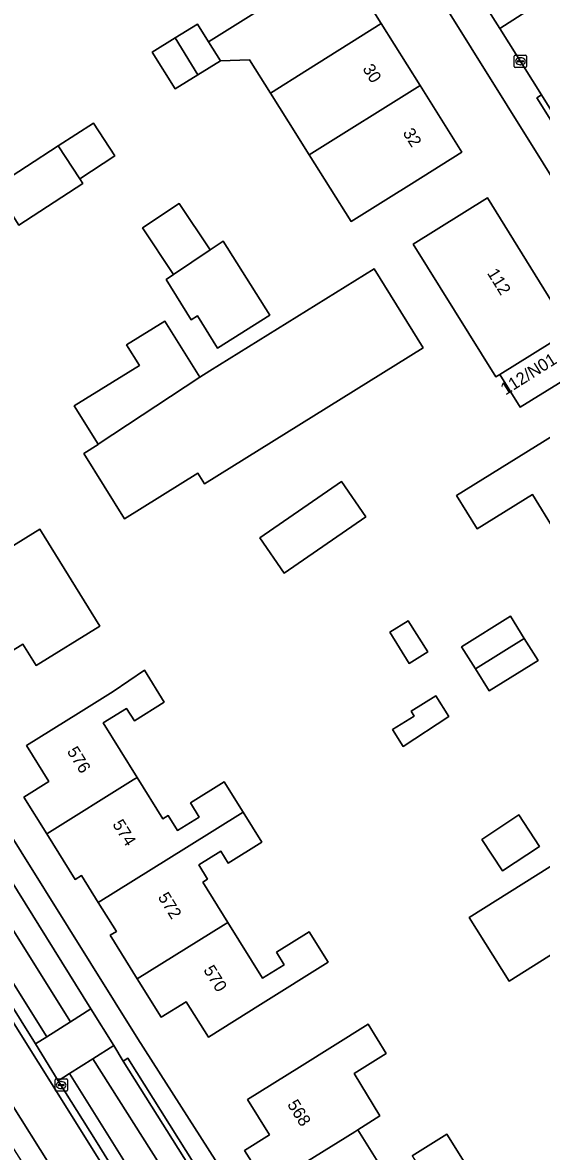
# Model space of a CAD drawing. Extents: x 159352 to 160617, y 385888 to 387323.
# Drawn here: x 159633.7 to 159676, y 385936.8 to 386029 of the extents above; entities that cross this region are included whole.
import ezdxf

# ---------------------------------------------------------------- set-up
doc = ezdxf.new("R2010")
doc.units = 0
for name, color, linetype in [('IMGEO_Erf', 7, 'Continuous'), ('IMGEO_Fietspad_gesloten', 7, 'Continuous'), ('IMGEO_Kolk', 7, 'Continuous'), ('IMGEO_Pand', 7, 'Continuous'), ('IMGEO_Pand_nummerreeks', 7, 'Continuous'), ('IMGEO_Parkeervlak_open', 7, 'Continuous'), ('IMGEO_Rijbaan_lokaal_gesloten', 7, 'Continuous'), ('IMGEO_Rijbaan_lokaal_open', 7, 'Continuous'), ('IMGEO_Rijbaan_regionaal_gesloten', 7, 'Continuous'), ('IMGEO_Verkeerseiland_open', 7, 'Continuous'), ('IMGEO_Voetpad_open', 7, 'Continuous')]:
    doc.layers.add(name, color=color, linetype=linetype)

msp = doc.modelspace()

# ---------------------------------------------------------------- linework, layer by layer
at = {"layer": 'IMGEO_Erf'}
for points in [[(159554.162, 386088.263), (159585.478, 386038.285), (159618.566, 385984.984), (159617.942, 385984.608), (159619.588, 385981.954), (159622.47, 385977.308), (159627.126, 385969.959), (159627.843, 385970.4), (159643.051, 385946.005), (159667.875, 385907.187)], [(159657.055, 386018.155), (159655.352, 386020.863), (159653.88, 386023.203), (159652.165, 386025.931), (159652.161, 386025.928), (159649.796, 386025.831), (159647.968, 386024.7), (159646.105, 386023.548), (159644.243, 386026.558), (159646.106, 386027.71), (159647.934, 386028.841), (159648.826, 386027.399), (159653.609, 386030.374), (159650.359, 386035.544), (159649.294, 386037.237), (159641.179, 386032.132), (159640.082, 386033.894), (159625.017, 386059.01)], [(159726.677, 385934.766), (159683.777, 386003.638), (159684.463, 386004.075), (159676.127, 386017.48), (159664.396, 386036.344)], [(159659.625, 386034.156), (159662.923, 386028.89), (159666.088, 386023.836), (159669.504, 386018.382), (159665.398, 386015.805), (159663.512, 386014.62), (159660.476, 386012.714), (159657.055, 386018.155)], [(159677.032, 385987.574), (159675.262, 385990.432), (159670.756, 385987.642), (159669.077, 385990.354), (159683.311, 385999.215)], [(159653.608, 385933.98), (159651.777, 385936.915), (159653.802, 385938.18), (159652, 385941.066), (159656.241, 385943.716), (159661.845, 385947.216), (159663.335, 385944.819), (159660.725, 385943.197), (159662.804, 385939.734), (159661.016, 385938.583), (159663.178, 385935.104)], [(159665.44, 385936.479), (159668.282, 385938.246), (159669.697, 385935.97)]]:
    msp.add_lwpolyline(points, dxfattribs=at)
for points in [[(159638.321, 386016.205), (159638.569, 386015.823), (159633.361, 386012.44), (159631.378, 386015.518), (159636.574, 386018.893), (159639.452, 386020.763), (159641.199, 386018.075)], [(159646.432, 386014.192), (159648.967, 386010.402), (159650.036, 386011.117), (159653.832, 386005.08), (159649.57, 386002.4), (159647.921, 386005.022), (159647.426, 386004.711), (159645.363, 386007.992), (159645.981, 386008.405), (159643.446, 386012.196)], [(159665.523, 386010.882), (159671.584, 386014.653), (159678.317, 386003.795), (159677.918, 386003.547), (159679.586, 386000.875), (159674.257, 385997.571), (159672.593, 386000.246), (159672.266, 386000.043)], [(159662.345, 386008.875), (159666.356, 386002.415), (159648.5, 385991.325), (159647.963, 385992.19), (159641.975, 385988.471), (159638.664, 385993.802), (159639.839, 385994.531), (159639.82, 385994.562), (159637.881, 385997.684), (159643.189, 386000.981), (159642.149, 386002.656), (159645.275, 386004.597), (159648.109, 386000.034), (159648.941, 386000.551)], [(159659.674, 385991.493), (159661.661, 385988.613), (159655.007, 385984.019), (159653.019, 385986.898)], [(159635.068, 385987.613), (159639.963, 385979.706), (159634.76, 385976.486), (159633.682, 385978.23), (159626.128, 385973.555), (159622.313, 385979.718)], [(159665.133, 385980.139), (159666.717, 385977.606), (159665.209, 385976.663), (159663.625, 385979.196)], [(159673.464, 385980.511), (159674.592, 385978.705), (159675.721, 385976.899), (159671.74, 385974.411), (159670.611, 385976.216), (159669.482, 385978.022)], [(159650.116, 385966.995), (159651.656, 385964.524), (159653.191, 385962.06), (159650.441, 385960.347), (159649.825, 385961.336), (159648.028, 385960.216), (159648.759, 385959.042), (159648.358, 385958.792), (159650.397, 385955.519), (159653.235, 385950.964), (159655.011, 385952.071), (159654.378, 385953.087), (159657.053, 385954.753), (159658.602, 385952.267), (159653.063, 385948.808), (159648.82, 385946.162), (159647.02, 385949.049), (159644.977, 385947.775), (159643.016, 385950.918), (159640.8, 385954.471), (159641.309, 385954.789), (159639.832, 385957.157), (159638.462, 385959.353), (159637.953, 385959.035), (159635.629, 385962.761), (159633.766, 385965.747), (159635.812, 385967.023), (159633.984, 385969.955), (159638.227, 385972.602), (159641.049, 385974.362), (159643.609, 385976.096), (159645.224, 385973.504), (159642.779, 385971.98), (159642.149, 385972.992), (159640.233, 385971.798), (159643.001, 385967.354), (159645.104, 385963.979), (159645.528, 385964.244), (159646.294, 385963.014), (159648.067, 385964.119), (159647.35, 385965.271)], [(159668.439, 385972.313), (159664.704, 385969.885), (159663.848, 385971.253), (159665.62, 385972.361), (159665.372, 385972.758), (159667.377, 385974.012)], [(159674.15, 385964.29), (159675.848, 385961.717), (159672.823, 385959.72), (159671.124, 385962.292)], [(159677.848, 385960.799), (159681.084, 385955.605), (159673.355, 385950.733), (159670.092, 385955.91)]]:
    msp.add_lwpolyline(points, close=True, dxfattribs=at)
at = {"layer": 'IMGEO_Fietspad_gesloten'}
for points in [[(159549.298, 386084.317), (159635.649, 385946.19), (159637.558, 385947.4), (159553.037, 386082.621)], [(159652.957, 385923.005), (159651.747, 385924.913), (159639.396, 385944.386), (159637.48, 385943.198), (159653.681, 385917.283)]]:
    msp.add_lwpolyline(points, dxfattribs=at)
at = {"layer": 'IMGEO_Kolk'}
for p, q in [((159673.781, 386025.377), (159673.781, 386026.229)), ((159673.856, 386026.303), (159674.708, 386026.303)), ((159674.269, 386026.083), (159674.294, 386026.083)), ((159674.782, 386026.229), (159674.782, 386025.377)), ((159674.708, 386025.303), (159673.856, 386025.303)), ((159674.04, 386025.797), (159674.04, 386025.809)), ((159674.478, 386025.76), (159674.08, 386025.76)), ((159674.083, 386025.846), (159674.481, 386025.846)), ((159674.292, 386025.523), (159674.267, 386025.523)), ((159674.524, 386025.809), (159674.524, 386025.797)), ((159636.312, 385941.818), (159636.312, 385942.67)), ((159636.387, 385942.744), (159637.239, 385942.744)), ((159636.571, 385942.238), (159636.571, 385942.25)), ((159637.009, 385942.201), (159636.611, 385942.201)), ((159636.614, 385942.287), (159637.012, 385942.287)), ((159636.8, 385942.524), (159636.825, 385942.524)), ((159637.055, 385942.25), (159637.055, 385942.238)), ((159637.313, 385942.67), (159637.313, 385941.818)), ((159637.239, 385941.744), (159636.387, 385941.744)), ((159636.823, 385941.964), (159636.798, 385941.964))]:
    msp.add_line(p, q, dxfattribs=at)
for points in [[(159673.781, 386025.377), (159673.781, 386026.229)], [(159673.856, 386026.303), (159674.708, 386026.303)], [(159674.782, 386026.229), (159674.782, 386025.377)], [(159674.708, 386025.303), (159673.856, 386025.303)], [(159636.312, 385941.818), (159636.312, 385942.67)], [(159636.387, 385942.744), (159637.239, 385942.744)], [(159637.313, 385942.67), (159637.313, 385941.818)], [(159637.239, 385941.744), (159636.387, 385941.744)]]:
    msp.add_lwpolyline(points, dxfattribs=at)
for centre, radius, start, end in [((159673.858, 386026.227), 0.0765, 91.55205, 178.44795), ((159673.858, 386026.227), 0.0765, 91.55205, 178.44795), ((159674.706, 386026.227), 0.0765, 1.55205, 88.44795), ((159674.706, 386026.227), 0.0765, 1.55205, 88.44795), ((159673.858, 386025.379), 0.0765, 181.55205, 268.44795), ((159673.858, 386025.379), 0.0765, 181.55205, 268.44795), ((159674.08, 386025.806), 0.0403, 85.87752, 175.75265), ((159674.077, 386025.796), 0.0366, 178.93798, 274.71019), ((159674.481, 386025.803), 0.043, 264.86636, 352.45326), ((159674.485, 386025.808), 0.0386, 1.73085, 96.63898), ((159674.706, 386025.379), 0.0765, 271.55205, 358.44795), ((159674.706, 386025.379), 0.0765, 271.55205, 358.44795), ((159636.389, 385942.668), 0.0765, 91.55205, 178.44795), ((159636.389, 385942.668), 0.0765, 91.55205, 178.44795), ((159636.611, 385942.247), 0.0403, 85.87752, 175.75265), ((159636.608, 385942.237), 0.0366, 178.93798, 274.71019), ((159637.012, 385942.244), 0.043, 264.86636, 352.45326), ((159637.016, 385942.249), 0.0386, 1.73085, 96.63898), ((159637.237, 385942.668), 0.0765, 1.55205, 88.44795), ((159637.237, 385942.668), 0.0765, 1.55205, 88.44795), ((159636.389, 385941.82), 0.0765, 181.55205, 268.44795), ((159636.389, 385941.82), 0.0765, 181.55205, 268.44795), ((159637.237, 385941.82), 0.0765, 271.55205, 358.44795), ((159637.237, 385941.82), 0.0765, 271.55205, 358.44795)]:
    msp.add_arc(centre, radius, start, end, dxfattribs=at)
for centre, major_axis, ratio, start_param, end_param in [((159674.268, 386025.803), (-0.387, 0.002), 0.722429, 4.712389, 7.853982), ((159674.293, 386025.803), (-0.39, 0.002), 0.717154, 1.570796, 4.712389), ((159636.799, 385942.244), (-0.387, 0.002), 0.722429, 4.712389, 7.853982), ((159636.824, 385942.244), (-0.39, 0.002), 0.717154, 1.570796, 4.712389)]:
    msp.add_ellipse(centre, major_axis=major_axis, ratio=ratio, start_param=start_param, end_param=end_param, dxfattribs=at)
at = {"layer": 'IMGEO_Pand'}
for points in [[(159662.923, 386028.89), (159659.625, 386034.156), (159653.609, 386030.374), (159648.826, 386027.399), (159649.796, 386025.831), (159652.161, 386025.928), (159652.165, 386025.931), (159653.88, 386023.203), (159656.916, 386025.112)], [(159647.934, 386028.841), (159646.106, 386027.71), (159647.968, 386024.7), (159649.796, 386025.831), (159648.826, 386027.399)], [(159666.088, 386023.836), (159662.923, 386028.89), (159656.916, 386025.112), (159653.88, 386023.203), (159655.352, 386020.863), (159657.055, 386018.155)], [(159644.243, 386026.558), (159646.105, 386023.548), (159647.968, 386024.7), (159646.106, 386027.71)], [(159660.476, 386012.714), (159663.512, 386014.62), (159665.398, 386015.805), (159669.504, 386018.382), (159666.088, 386023.836), (159657.055, 386018.155)], [(159636.574, 386018.893), (159638.321, 386016.205), (159641.199, 386018.075), (159639.452, 386020.763)], [(159636.574, 386018.893), (159631.378, 386015.518), (159633.361, 386012.44), (159638.569, 386015.823), (159638.321, 386016.205)], [(159645.981, 386008.405), (159648.967, 386010.402), (159646.432, 386014.192), (159643.446, 386012.196)], [(159678.317, 386003.795), (159671.584, 386014.653), (159665.523, 386010.882), (159672.266, 386000.043), (159672.593, 386000.246), (159677.918, 386003.547)], [(159648.967, 386010.402), (159645.981, 386008.405), (159645.363, 386007.992), (159647.426, 386004.711), (159647.921, 386005.022), (159649.57, 386002.4), (159653.832, 386005.08), (159650.036, 386011.117)], [(159639.839, 385994.531), (159638.664, 385993.802), (159641.975, 385988.471), (159647.963, 385992.19), (159648.5, 385991.325), (159666.356, 386002.415), (159662.345, 386008.875), (159648.941, 386000.551), (159648.109, 386000.034), (159639.82, 385994.562)], [(159645.275, 386004.597), (159642.149, 386002.656), (159643.189, 386000.981), (159637.881, 385997.684), (159639.82, 385994.562), (159648.109, 386000.034)], [(159674.257, 385997.571), (159679.586, 386000.875), (159677.918, 386003.547), (159672.593, 386000.246)], [(159686.788, 385993.654), (159683.311, 385999.215), (159669.077, 385990.354), (159670.756, 385987.642), (159675.262, 385990.432), (159677.032, 385987.574)], [(159661.661, 385988.613), (159659.674, 385991.493), (159653.019, 385986.898), (159655.007, 385984.019)], [(159626.128, 385973.555), (159633.682, 385978.23), (159634.76, 385976.486), (159639.963, 385979.706), (159635.068, 385987.613), (159622.313, 385979.718)], [(159666.717, 385977.606), (159665.133, 385980.139), (159663.625, 385979.196), (159665.209, 385976.663)], [(159674.592, 385978.705), (159673.464, 385980.511), (159669.482, 385978.022), (159670.611, 385976.216)], [(159670.611, 385976.216), (159671.74, 385974.411), (159675.721, 385976.899), (159674.592, 385978.705)], [(159643.001, 385967.354), (159640.233, 385971.798), (159642.149, 385972.992), (159642.779, 385971.98), (159645.224, 385973.504), (159643.609, 385976.096), (159641.049, 385974.362), (159638.227, 385972.602), (159633.984, 385969.955), (159635.812, 385967.023), (159633.766, 385965.747), (159635.629, 385962.761), (159642.682, 385967.155)], [(159668.439, 385972.313), (159667.377, 385974.012), (159665.372, 385972.758), (159665.62, 385972.361), (159663.848, 385971.253), (159664.704, 385969.885)], [(159642.682, 385967.155), (159635.629, 385962.761), (159637.953, 385959.035), (159638.462, 385959.353), (159639.832, 385957.157), (159647.038, 385961.647), (159651.656, 385964.524), (159650.116, 385966.995), (159647.35, 385965.271), (159648.067, 385964.119), (159646.294, 385963.014), (159645.528, 385964.244), (159645.104, 385963.979), (159643.001, 385967.354)], [(159647.038, 385961.647), (159639.832, 385957.157), (159641.309, 385954.789), (159640.8, 385954.471), (159643.016, 385950.918), (159650.045, 385955.299), (159650.397, 385955.519), (159648.358, 385958.792), (159648.759, 385959.042), (159648.028, 385960.216), (159649.825, 385961.336), (159650.441, 385960.347), (159653.191, 385962.06), (159651.656, 385964.524)], [(159674.15, 385964.29), (159671.124, 385962.292), (159672.823, 385959.72), (159675.848, 385961.717)], [(159681.084, 385955.605), (159677.848, 385960.799), (159670.092, 385955.91), (159673.355, 385950.733)], [(159650.045, 385955.299), (159643.016, 385950.918), (159644.977, 385947.775), (159647.02, 385949.049), (159648.82, 385946.162), (159653.063, 385948.808), (159658.602, 385952.267), (159657.053, 385954.753), (159654.378, 385953.087), (159655.011, 385952.071), (159653.235, 385950.964), (159650.397, 385955.519)], [(159660.725, 385943.197), (159663.335, 385944.819), (159661.845, 385947.216), (159656.241, 385943.716), (159652, 385941.066), (159653.802, 385938.18), (159651.777, 385936.915), (159653.608, 385933.98), (159660.757, 385938.422), (159661.016, 385938.583), (159662.804, 385939.734)], [(159660.757, 385938.422), (159653.608, 385933.98), (159655.969, 385930.195), (159656.478, 385930.513), (159657.717, 385928.527), (159664.806, 385932.931), (159669.697, 385935.97), (159668.282, 385938.246), (159665.44, 385936.479), (159666.093, 385935.429), (159664.261, 385934.29), (159663.594, 385935.363), (159663.178, 385935.104), (159661.016, 385938.583)]]:
    msp.add_lwpolyline(points, close=True, dxfattribs=at)
at = {"layer": 'IMGEO_Parkeervlak_open'}
msp.add_lwpolyline([(159553.037, 386082.621), (159637.558, 385947.4), (159639.236, 385948.464), (159630.226, 385962.926), (159625.843, 385969.962), (159621.203, 385977.388), (159616.416, 385985.05), (159609.875, 385995.486), (159604.685, 386003.784), (159590.891, 386025.892), (159582.937, 386038.673), (159576.24, 386049.358), (159570.238, 386058.909), (159562.403, 386071.432), (159558.405, 386077.818), (159554.692, 386083.769)], dxfattribs=at)
msp.add_lwpolyline([(159641.1, 385945.472), (159639.396, 385944.386), (159651.747, 385924.913), (159652.957, 385923.005), (159660.665, 385914.781), (159648.666, 385933.383), (159641.879, 385944.19)], close=True, dxfattribs=at)
at = {"layer": 'IMGEO_Rijbaan_lokaal_gesloten'}
msp.add_lwpolyline([(159637.48, 385943.198), (159639.396, 385944.386), (159641.1, 385945.472), (159639.236, 385948.464), (159637.558, 385947.4), (159635.649, 385946.19), (159634.712, 385945.597), (159636.56, 385942.601)], close=True, dxfattribs=at)
at = {"layer": 'IMGEO_Rijbaan_lokaal_open'}
for points in [[(159548.024, 386084.243), (159604.869, 385993.474), (159634.712, 385945.597), (159635.649, 385946.19), (159549.298, 386084.317)], [(159670.612, 386031.633), (159672.6, 386028.467), (159676.243, 386030.847), (159675.949, 386031.202), (159674.928, 386032.924)]]:
    msp.add_lwpolyline(points, dxfattribs=at)
for points in [[(159729.606, 385937.026), (159733.392, 385939.433), (159733.253, 385939.657), (159690.064, 386009.27), (159688.08, 386012.469), (159676.243, 386030.847), (159672.6, 386028.467), (159676.012, 386023.063), (159685.883, 386007.217), (159686.951, 386005.519), (159689.128, 386002.021), (159729.51, 385937.17)], [(159636.56, 385942.601), (159639.617, 385937.742), (159640.678, 385936.038), (159640.702, 385935.677), (159640.297, 385935.554), (159655.328, 385911.769), (159653.615, 385916.955), (159653.681, 385917.283), (159637.48, 385943.198)]]:
    msp.add_lwpolyline(points, close=True, dxfattribs=at)
at = {"layer": 'IMGEO_Rijbaan_regionaal_gesloten'}
msp.add_lwpolyline([(159652.492, 385906.392), (159652.523, 385906.422), (159653.615, 385907.472), (159652.932, 385908.561), (159615.623, 385967.986), (159537.421, 386093.594), (159507.222, 386141.683), (159505.134, 386140.452), (159527.114, 386104.888), (159584.913, 386014.622), (159618.354, 385959.776)], close=True, dxfattribs=at)
msp.add_lwpolyline([(159615.623, 385967.986), (159652.932, 385908.561), (159653.615, 385907.472), (159656.068, 385909.83), (159655.328, 385911.769), (159640.297, 385935.554), (159629.558, 385952.69)], dxfattribs=at)
at = {"layer": 'IMGEO_Verkeerseiland_open'}
msp.add_lwpolyline([(159636.56, 385942.601), (159634.712, 385945.597), (159604.869, 385993.474), (159548.024, 386084.243), (159547.558, 386083.97), (159548.244, 386082.873), (159551.941, 386076.961), (159558.289, 386066.899), (159565.905, 386054.733), (159572.767, 386043.649), (159578.984, 386033.798), (159585.48, 386023.515), (159593.007, 386011.43), (159600.163, 386000), (159608.349, 385986.889), (159615.796, 385974.815), (159623.025, 385963.202), (159629.558, 385952.69), (159640.297, 385935.554), (159640.702, 385935.677), (159640.678, 385936.038), (159639.617, 385937.742)], close=True, dxfattribs=at)
at = {"layer": 'IMGEO_Voetpad_open'}
for points in [[(159670.979, 385902.725), (159667.875, 385907.187), (159643.051, 385946.005), (159627.843, 385970.4), (159627.126, 385969.959), (159622.47, 385977.308), (159619.588, 385981.954), (159617.942, 385984.608), (159618.566, 385984.984), (159585.478, 386038.285), (159554.162, 386088.263)], [(159669.792, 386033.391), (159665.503, 386040.276), (159667.526, 386041.555), (159666.211, 386043.692), (159665.019, 386042.984), (159664.447, 386037.85), (159664.396, 386036.344), (159676.127, 386017.48), (159684.463, 386004.075), (159683.777, 386003.638), (159726.677, 385934.766), (159729.867, 385936.632), (159729.606, 385937.026), (159729.51, 385937.17)], [(159689.128, 386002.021), (159688.743, 386001.782), (159686.576, 386005.278), (159686.951, 386005.519), (159685.883, 386007.217), (159685.522, 386006.976), (159675.629, 386022.83), (159676.012, 386023.063), (159672.6, 386028.467), (159670.612, 386031.633)], [(159630.226, 385962.926), (159639.236, 385948.464), (159641.1, 385945.472), (159641.879, 385944.19), (159642.252, 385944.439), (159649.048, 385933.609), (159648.666, 385933.383), (159660.665, 385914.781), (159666.284, 385905.996)]]:
    msp.add_lwpolyline(points, dxfattribs=at)
for points in [[(159676.012, 386023.063), (159675.629, 386022.83), (159685.522, 386006.976), (159685.883, 386007.217)], [(159641.879, 385944.19), (159648.666, 385933.383), (159649.048, 385933.609), (159642.252, 385944.439)]]:
    msp.add_lwpolyline(points, close=True, dxfattribs=at)

# ---------------------------------------------------------------- texts
at = {"layer": 'IMGEO_Pand_nummerreeks'}
for s, rotation, p in [('30', 302.05678, (159661.365, 386025.197)), ('32', 302.05942, (159664.644, 386019.963)), ('112', 301.80288, (159671.531, 386008.514)), ('112/N01', 32.16888, (159673.061, 385998.516)), ('576', 301.94539, (159637.247, 385969.483)), ('574', 301.94539, (159640.956, 385963.535)), ('572', 301.94539, (159644.663, 385957.59)), ('570', 301.94539, (159648.376, 385951.637)), ('568', 301.98229, (159655.22, 385940.667))]:
    msp.add_text(s, height=1, rotation=rotation, dxfattribs=at).set_placement(p)

doc.saveas('drawing.dxf')
